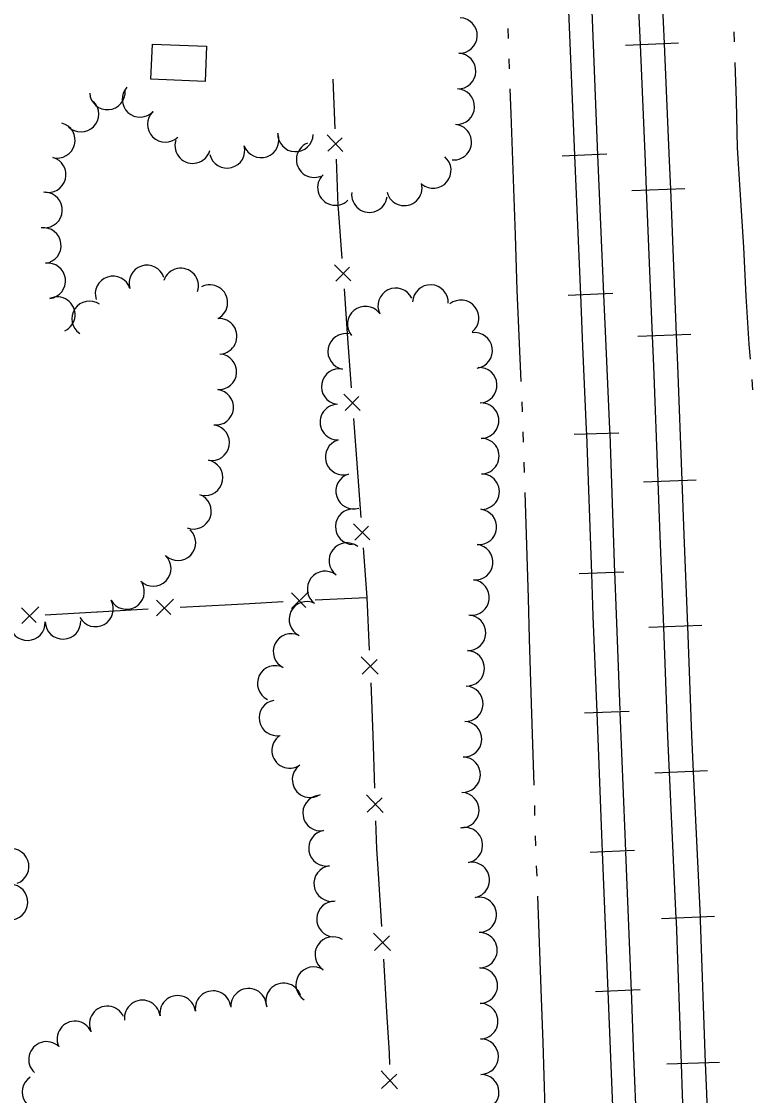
# Model space of a CAD drawing. Extents: x 588843 to 2552415, y 180129 to 269402.
# Drawn here: x 606764.2 to 606914.2, y 183647.5 to 183867.8 of the extents above; entities that cross this region are included whole.
import ezdxf

# ---------------------------------------------------------------- set-up
doc = ezdxf.new("R2010")
doc.units = 0
for name, color, linetype in [('E_BLD', 7, 'Continuous'), ('E_FEN_P', 7, 'Continuous'), ('E_LAND_TreeLine_P', 7, 'Continuous'), ('E_RR_P', 7, 'Continuous'), ('E_WTR_P', 7, 'Continuous')]:
    doc.layers.add(name, color=color, linetype=linetype)

msp = doc.modelspace()

# ---------------------------------------------------------------- linework, layer by layer
at = {"layer": 'E_BLD'}
msp.add_lwpolyline([(606791.09, 183863.17), (606802.19, 183862.75), (606801.92, 183855.54), (606790.81, 183855.96)], close=True, dxfattribs=at)
at = {"layer": 'E_FEN_P'}
for p, q in [((606830.21, 183841.17), (606826.98, 183844.58)), ((606827.12, 183841.2), (606830.03, 183843.99)), ((606831.79, 183814.63), (606828.46, 183817.94)), ((606828.71, 183814.56), (606831.52, 183817.44)), ((606833.75, 183788.06), (606830.41, 183791.37)), ((606830.66, 183788), (606833.48, 183790.88)), ((606835.7, 183761.5), (606832.37, 183764.81)), ((606832.61, 183761.43), (606835.43, 183764.31)), ((606819.63, 183747.42), (606823.15, 183750.82)), ((606819.64, 183750.64), (606822.57, 183747.64)), ((606791.95, 183749.14), (606794.9, 183746.15)), ((606791.96, 183745.92), (606795.46, 183749.33)), ((606764.27, 183747.53), (606767.23, 183744.55)), ((606764.29, 183744.31), (606767.78, 183747.74)), ((606837.42, 183733.91), (606833.96, 183737.52)), ((606834.13, 183733.93), (606837.21, 183736.92)), ((606838.44, 183705.54), (606835.03, 183709.2)), ((606835.15, 183705.6), (606838.27, 183708.55)), ((606839.99, 183677.26), (606836.47, 183680.82)), ((606836.7, 183677.23), (606839.73, 183680.26)), ((606841.41, 183648.87), (606838.06, 183652.58)), ((606838.12, 183648.98), (606841.29, 183651.88))]:
    msp.add_line(p, q, dxfattribs=at)
for points in [[(606828.59, 183845.84), (606828.18, 183856)], [(606829.28, 183829.39), (606829.23, 183830.01), (606828.85, 183839.55)], [(606830.03, 183819.24), (606829.28, 183829.39)], [(606831.23, 183802.82), (606830.49, 183812.96)], [(606831.98, 183792.68), (606831.23, 183802.82)], [(606833.19, 183776.26), (606832.44, 183786.4)], [(606833.94, 183766.11), (606833.19, 183776.26)], [(606835.14, 183749.69), (606834.4, 183759.83)], [(606796.79, 183747.68), (606807.36, 183748.26)], [(606807.36, 183748.26), (606811, 183748.47), (606817.93, 183748.82)], [(606824.48, 183749.16), (606835.05, 183749.7)], [(606835.66, 183738.87), (606835.14, 183749.69)], [(606769.12, 183746.09), (606779.69, 183746.72)], [(606779.69, 183746.72), (606779.81, 183746.73), (606790.25, 183747.31)], [(606836.38, 183721.35), (606836.07, 183730.45), (606835.98, 183732.18)], [(606836.75, 183710.53), (606836.38, 183721.35)], [(606837.49, 183693.01), (606837.18, 183698.12), (606836.98, 183703.83)], [(606838.16, 183682.2), (606837.49, 183693.01)], [(606839.24, 183664.69), (606838.57, 183675.5)], [(606839.81, 183653.88), (606839.77, 183656.17), (606839.24, 183664.69)]]:
    msp.add_lwpolyline(points, dxfattribs=at)
at = {"layer": 'E_LAND_TreeLine_P'}
for centre, radius, start, end in [((606854.11, 183864.96), 3.65, 267.8145, 87.8145), ((606853.83, 183857.66), 3.65, 267.8145, 87.8145), ((606781.87, 183853.38), 3.65, 184.3964, 4.3964), ((606788.56, 183851.86), 3.65, 137.2132, 317.2132), ((606853.56, 183850.35), 3.65, 267.8145, 87.8145), ((606776.44, 183848.82), 3.65, 225.2511, 45.2511), ((606793.76, 183846.72), 3.65, 134.3626, 314.3626), ((606771.59, 183843.46), 3.65, 255.1619, 75.1619), ((606820.47, 183844.77), 3.65, 177.8145, 357.8145), ((606852.94, 183843.07), 3.65, 264.8017, 84.8017), ((606799.38, 183842.36), 3.65, 163.7782, 343.7782), ((606813.4, 183843.54), 3.65, 199.3555, 19.3555), ((606824.29, 183839.49), 3.65, 112.4913, 292.4913), ((606806.42, 183841.41), 3.65, 194.3188, 14.3188), ((606769.72, 183836.4), 3.65, 255.1619, 75.1619), ((606848.74, 183837.27), 3.65, 230.0388, 50.0388), ((606828.66, 183833.77), 3.65, 134.1467, 314.1467), ((606842.79, 183833.7), 3.65, 193.7599, 13.7599), ((606768.96, 183829.16), 3.65, 266.8753, 86.8753), ((606835.64, 183832.32), 3.65, 172.772, 352.772), ((606768.72, 183821.87), 3.65, 277.1244, 97.1244), ((606769.62, 183814.62), 3.65, 277.1244, 97.1244), ((606789.97, 183814.19), 3.65, 18.0393, 198.0393), ((606796.92, 183813.57), 3.65, 341.8691, 161.8691), ((606783.02, 183811.93), 3.65, 18.0393, 198.0393), ((606802.89, 183810.15), 3.65, 298.0709, 118.0709), ((606841.04, 183809.48), 3.66, 25.887, 205.887), ((606848.16, 183810.16), 3.66, 357.8145, 177.8145), ((606771.59, 183807.68), 3.65, 295.573, 115.573), ((606778.22, 183806.83), 3.65, 56.207, 236.207), ((606854.43, 183807.03), 3.66, 308.4158, 128.4158), ((606834.8, 183805.74), 3.66, 39.5748, 219.5748), ((606804.8, 183803.25), 3.65, 274.5243, 94.5243), ((606830.77, 183800.13), 3.66, 79.6844, 259.6844), ((606857.22, 183800.34), 3.66, 278.306, 98.306), ((606804.74, 183795.96), 3.65, 266.4173, 86.4173), ((606829.46, 183792.92), 3.66, 79.6844, 259.6844), ((606858.17, 183793.21), 3.64, 273.4138, 93.4138), ((606804.1, 183788.69), 3.65, 263.6548, 83.6548), ((606829.17, 183785.64), 3.66, 91.5459, 271.5459), ((606858.55, 183785.95), 3.64, 270.417, 90.417), ((606803.26, 183781.43), 3.65, 259.3433, 79.3433), ((606830.25, 183778.47), 3.66, 107.199, 287.199), ((606858.61, 183778.67), 3.64, 270.417, 90.417), ((606801.91, 183774.25), 3.65, 259.3433, 79.3433), ((606832.41, 183771.47), 3.66, 107.199, 287.199), ((606858.66, 183771.39), 3.64, 270.417, 90.417), ((606799.54, 183767.36), 3.65, 248.7568, 68.7568), ((606832.32, 183764.18), 3.66, 87.8145, 267.8145), ((606858.1, 183764.14), 3.64, 264.0831, 84.0831), ((606796.33, 183760.91), 3.65, 226.1809, 46.1809), ((606831, 183757.23), 3.66, 52.5969, 232.5969), ((606857.35, 183756.9), 3.64, 264.0831, 84.0831), ((606791.27, 183755.64), 3.65, 226.1809, 46.1809), ((606826.55, 183751.41), 3.66, 52.5969, 232.5969), ((606785.8, 183750.89), 3.65, 209.1716, 29.1716), ((606856.6, 183749.66), 3.64, 264.0831, 84.0831), ((606779.42, 183747.33), 3.65, 209.1716, 29.1716), ((606822.81, 183745.16), 3.66, 63.6861, 243.6861), ((606855.87, 183742.42), 3.64, 267.8145, 87.8145), ((606765.46, 183744.51), 3.65, 182.0824, 2.0824), ((606772.76, 183744.78), 3.65, 182.0824, 2.0824), ((606819.56, 183738.59), 3.66, 63.6861, 243.6861), ((606855.6, 183735.15), 3.64, 267.8145, 87.8145), ((606816.32, 183732.03), 3.66, 63.6861, 243.6861), ((606855.32, 183727.87), 3.64, 267.8145, 87.8145), ((606816.67, 183724.97), 3.66, 100.467, 280.467), ((606855.04, 183720.6), 3.64, 267.8145, 87.8145), ((606819.28, 183718.3), 3.66, 124.857, 304.857), ((606823.47, 183712.29), 3.66, 124.857, 304.857), ((606854.76, 183713.33), 3.64, 267.8145, 87.8145), ((606825.62, 183705.45), 3.66, 99.4738, 279.4738), ((606854.49, 183706.05), 3.64, 267.8145, 87.8145), ((606826.83, 183698.23), 3.66, 99.4738, 279.4738), ((606855.23, 183698.86), 3.64, 281.2876, 101.2876), ((606762.1, 183694.49), 3.66, 290.0635, 110.0635), ((606856.65, 183691.72), 3.64, 281.2876, 101.2876), ((606827.9, 183690.99), 3.66, 98.3755, 278.3755), ((606761.87, 183687.19), 3.66, 267.8145, 87.8145), ((606828.47, 183683.71), 3.66, 87.8145, 267.8145), ((606858.08, 183684.59), 3.64, 281.2876, 101.2876), ((606828.14, 183676.41), 3.66, 57.4712, 237.4712), ((606858.22, 183677.31), 3.64, 270.6072, 90.6072), ((606824.2, 183670.24), 3.66, 57.4712, 237.4712), ((606858.29, 183670.04), 3.64, 270.6072, 90.6072), ((606803.55, 183665.32), 3.66, 7.5969, 187.5969), ((606810.85, 183665.81), 3.66, 3.0089, 183.0089), ((606818.02, 183666.91), 3.66, 18.852, 198.852), ((606789.03, 183663.41), 3.66, 7.2768, 187.2768), ((606796.29, 183664.36), 3.66, 7.5969, 187.5969), ((606858.37, 183662.76), 3.64, 270.6072, 90.6072), ((606781.85, 183662.18), 3.66, 24.7947, 204.7947), ((606775.2, 183659.11), 3.66, 24.7947, 204.7947), ((606769.38, 183654.9), 3.66, 46.9994, 226.9994), ((606858.47, 183655.48), 3.64, 270.8539, 90.8539), ((606768.05, 183648.2), 3.66, 123.3522, 303.3522), ((606858.58, 183648.2), 3.64, 270.8539, 90.8539)]:
    msp.add_arc(centre, radius, start, end, dxfattribs=at)
at = {"layer": 'E_RR_P'}
for p, q in [((606899.05, 183863.4), (606888.21, 183862.93)), ((606884.34, 183840.6), (606875.21, 183840.21)), ((606900.34, 183833.52), (606889.5, 183833.08)), ((606885.57, 183812.04), (606876.43, 183811.65)), ((606901.56, 183803.65), (606890.72, 183803.22)), ((606886.82, 183783.41), (606877.68, 183783.11)), ((606902.71, 183773.76), (606891.87, 183773.36)), ((606887.83, 183754.84), (606878.69, 183754.54)), ((606903.83, 183743.9), (606892.99, 183743.5)), ((606888.92, 183726.31), (606879.79, 183725.95)), ((606905.02, 183714.11), (606894.19, 183713.61)), ((606890.06, 183697.74), (606880.92, 183697.38)), ((606906.42, 183684.25), (606895.58, 183683.75)), ((606891.19, 183669.17), (606882.05, 183668.81)), ((606907.5, 183654.3), (606896.66, 183653.92))]:
    msp.add_line(p, q, dxfattribs=at)
for points in [[(606889.83, 183892.91), (606890.39, 183880.65), (606891.16, 183863.06)], [(606894.76, 183893.14), (606895.32, 183880.87), (606896.09, 183863.28)], [(606876.43, 183871.64), (606877.69, 183840.32)], [(606881.21, 183871.75), (606882.46, 183840.43)], [(606891.16, 183863.06), (606892.21, 183839.02), (606892.45, 183833.2)], [(606896.09, 183863.27), (606897.15, 183839.23), (606897.39, 183833.4)], [(606882.46, 183840.46), (606883.69, 183811.9)], [(606877.7, 183840.32), (606878.92, 183811.76)], [(606892.45, 183833.2), (606893.68, 183803.34)], [(606897.39, 183833.4), (606898.61, 183803.54)], [(606883.69, 183811.83), (606884.15, 183801.21), (606884.91, 183784.18), (606884.94, 183783.23)], [(606878.92, 183811.75), (606879.38, 183801.13), (606880.14, 183784.12), (606880.17, 183783.19)], [(606893.68, 183803.33), (606893.93, 183797.11), (606894.82, 183773.47)], [(606898.61, 183803.54), (606898.87, 183797.3), (606899.75, 183773.66)], [(606880.17, 183783.19), (606881.18, 183754.62)], [(606884.94, 183783.27), (606885.95, 183754.7)], [(606894.82, 183773.47), (606895.24, 183762.33), (606895.95, 183743.61)], [(606899.76, 183773.66), (606900.17, 183762.52), (606900.88, 183743.79)], [(606881.18, 183754.62), (606881.49, 183745.81), (606882.28, 183726.05)], [(606885.94, 183755.01), (606886.25, 183746.22), (606887.03, 183726.47)], [(606895.95, 183743.6), (606896.79, 183721.2), (606897.14, 183713.75)], [(606900.88, 183743.79), (606901.72, 183721.41), (606902.07, 183713.98)], [(606882.28, 183726.05), (606883.27, 183701.04), (606883.41, 183697.48)], [(606887.05, 183726.14), (606888.04, 183701.13), (606888.18, 183697.57)], [(606897.14, 183713.74), (606898.53, 183683.89)], [(606902.07, 183713.97), (606903.47, 183684.12)], [(606883.41, 183697.48), (606884.54, 183668.91)], [(606888.18, 183697.41), (606889.32, 183668.85)], [(606903.47, 183684.12), (606903.5, 183683.49), (606904.55, 183654.2)], [(606898.53, 183683.89), (606898.56, 183683.28), (606899.61, 183654.02)], [(606884.54, 183668.91), (606885.08, 183655.3), (606885.71, 183640.35)], [(606889.31, 183669.14), (606889.84, 183655.53), (606890.47, 183640.58)], [(606899.61, 183654.02), (606899.84, 183647.72), (606900.75, 183624.16)], [(606904.55, 183654.2), (606904.77, 183647.91), (606905.69, 183624.35)]]:
    msp.add_lwpolyline(points, dxfattribs=at)
at = {"layer": 'E_WTR_P'}
for points in [[(606864.01, 183866.4), (606864.09, 183864.33)], [(606910.39, 183865.73), (606910.47, 183863.63)], [(606864.24, 183860.19), (606864.32, 183858.12)], [(606910.62, 183859.43), (606910.9, 183851.55), (606911.12, 183841.89), (606911.93, 183828.99)], [(606864.47, 183853.98), (606864.66, 183848.85), (606865.52, 183823.97)], [(606911.93, 183828.99), (606912.39, 183821.55), (606912.89, 183811.48), (606913.48, 183801.61), (606913.73, 183798.56)], [(606865.52, 183823.97), (606865.91, 183812.71), (606866.72, 183793.96)], [(606914.08, 183794.37), (606914.25, 183792.28)], [(606866.9, 183789.83), (606866.98, 183787.76)], [(606867.13, 183783.62), (606867.19, 183781.55)], [(606867.32, 183777.41), (606867.39, 183775.34)], [(606867.51, 183771.2), (606868.18, 183749.5), (606868.43, 183741.18)], [(606868.43, 183741.18), (606868.82, 183727.92), (606869.35, 183711.16)], [(606869.48, 183707.02), (606869.54, 183704.95)], [(606869.67, 183700.81), (606869.73, 183698.74)], [(606869.88, 183694.6), (606869.96, 183692.53)], [(606870.11, 183688.39), (606870.91, 183667.46), (606871.19, 183658.38)], [(606871.19, 183658.38), (606871.83, 183637.86), (606872.06, 183628.37)]]:
    msp.add_lwpolyline(points, dxfattribs=at)

doc.saveas('drawing.dxf')
